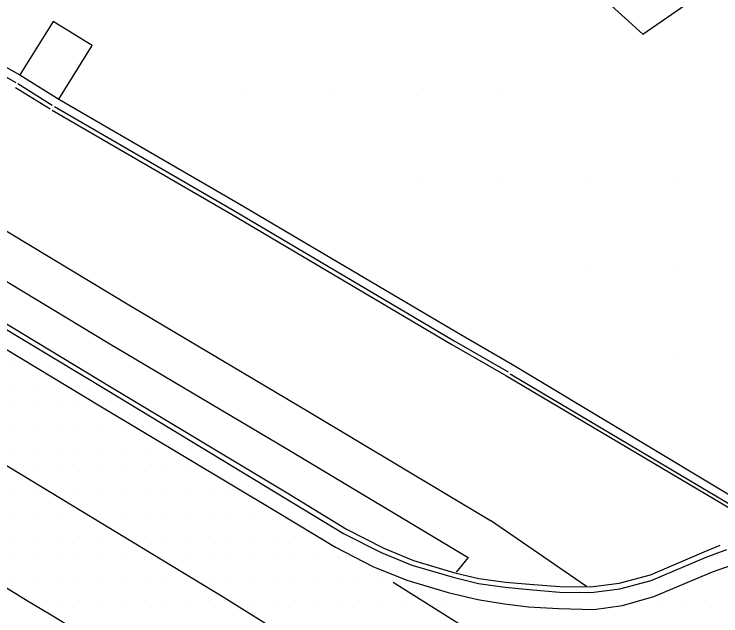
# Model space of a CAD drawing. Extents: x 1762120 to 1766775, y 709485 to 712965.
# Drawn here: x 1766578.7 to 1766660.6, y 709844.5 to 709914.2 of the extents above; entities that cross this region are included whole.
import ezdxf

# ---------------------------------------------------------------- set-up
doc = ezdxf.new("R2010")
doc.units = 0
for name, color, linetype in [('Exist DTM Drainline', 7, 'Continuous'), ('Exist DTM QL2 LIDAR Elevation Point', 7, 'Continuous'), ('Exist DTM Scan Elevation Point', 7, 'Continuous'), ('Exist Roads Curbs', 7, 'Continuous'), ('Exist Roads EOP', 7, 'Continuous'), ('Exist Roads EOT', 7, 'Continuous'), ('PH Exist DTM Breakline', 7, 'Continuous')]:
    doc.layers.add(name, color=color, linetype=linetype)

msp = doc.modelspace()

# ---------------------------------------------------------------- linework, layer by layer
at = {"layer": 'Exist DTM Drainline'}
msp.add_lwpolyline([(1766576.792, 709878.237), (1766589.654, 709870.524), (1766609.984, 709858.211), (1766616.871, 709854.04), (1766621.227, 709851.853), (1766624.772, 709850.366), (1766629.584, 709848.991), (1766632.521, 709848.252), (1766635.601, 709847.831), (1766638.373, 709847.565), (1766641.88, 709847.263), (1766645.568, 709847.202), (1766648.884, 709847.618), (1766652.526, 709848.592), (1766658.906, 709851.295), (1766661.27, 709852.175)], dxfattribs=at)
at = {"layer": 'Exist DTM QL2 LIDAR Elevation Point'}
for p, q in [((1766605.322, 709904.819), (1766605.322, 709904.819)), ((1766615.323, 709904.819), (1766615.323, 709904.819)), ((1766625.324, 709904.819), (1766625.324, 709904.819)), ((1766635.325, 709904.819), (1766635.325, 709904.819)), ((1766625.324, 709894.818), (1766625.324, 709894.818)), ((1766635.325, 709894.818), (1766635.325, 709894.818)), ((1766645.327, 709894.818), (1766645.327, 709894.818)), ((1766655.328, 709894.818), (1766655.328, 709894.818)), ((1766645.327, 709884.817), (1766645.327, 709884.817)), ((1766655.328, 709884.817), (1766655.328, 709884.817)), ((1766655.328, 709874.815), (1766655.328, 709874.815))]:
    msp.add_line(p, q, dxfattribs=at)
at = {"layer": 'Exist DTM Scan Elevation Point'}
for p, q in [((1766578.75, 709873.75), (1766578.75, 709873.75)), ((1766578.75, 709871.25), (1766578.75, 709871.25)), ((1766581.25, 709871.25), (1766581.25, 709871.25)), ((1766578.75, 709868.75), (1766578.75, 709868.75)), ((1766581.25, 709868.75), (1766581.25, 709868.75)), ((1766583.75, 709868.75), (1766583.75, 709868.75)), ((1766586.25, 709868.75), (1766586.25, 709868.75)), ((1766578.75, 709866.25), (1766578.75, 709866.25)), ((1766581.25, 709866.25), (1766581.25, 709866.25)), ((1766583.75, 709866.25), (1766583.75, 709866.25)), ((1766586.25, 709866.25), (1766586.25, 709866.25)), ((1766588.75, 709866.25), (1766588.75, 709866.25)), ((1766591.25, 709866.25), (1766591.25, 709866.25)), ((1766578.75, 709863.75), (1766578.75, 709863.75)), ((1766581.25, 709863.75), (1766581.25, 709863.75)), ((1766583.75, 709863.75), (1766583.75, 709863.75)), ((1766586.25, 709863.75), (1766586.25, 709863.75)), ((1766588.75, 709863.75), (1766588.75, 709863.75)), ((1766591.25, 709863.75), (1766591.25, 709863.75)), ((1766593.75, 709863.75), (1766593.75, 709863.75)), ((1766581.25, 709861.25), (1766581.25, 709861.25)), ((1766583.75, 709861.25), (1766583.75, 709861.25)), ((1766586.25, 709861.25), (1766586.25, 709861.25)), ((1766588.75, 709861.25), (1766588.75, 709861.25)), ((1766591.25, 709861.25), (1766591.25, 709861.25)), ((1766593.75, 709861.25), (1766593.75, 709861.25)), ((1766596.25, 709861.25), (1766596.25, 709861.25)), ((1766598.75, 709861.25), (1766598.75, 709861.25)), ((1766578.75, 709858.75), (1766578.75, 709858.75)), ((1766581.25, 709858.75), (1766581.25, 709858.75)), ((1766586.25, 709858.75), (1766586.25, 709858.75)), ((1766588.75, 709858.75), (1766588.75, 709858.75)), ((1766591.25, 709858.75), (1766591.25, 709858.75)), ((1766593.75, 709858.75), (1766593.75, 709858.75)), ((1766596.25, 709858.75), (1766596.25, 709858.75)), ((1766598.75, 709858.75), (1766598.75, 709858.75)), ((1766601.25, 709858.75), (1766601.25, 709858.75)), ((1766603.75, 709858.75), (1766603.75, 709858.75)), ((1766578.75, 709856.25), (1766578.75, 709856.25)), ((1766581.25, 709856.25), (1766581.25, 709856.25)), ((1766583.75, 709856.25), (1766583.75, 709856.25)), ((1766588.75, 709856.25), (1766588.75, 709856.25)), ((1766591.25, 709856.25), (1766591.25, 709856.25)), ((1766593.75, 709856.25), (1766593.75, 709856.25)), ((1766596.25, 709856.25), (1766596.25, 709856.25)), ((1766598.75, 709856.25), (1766598.75, 709856.25)), ((1766601.25, 709856.25), (1766601.25, 709856.25)), ((1766603.75, 709856.25), (1766603.75, 709856.25)), ((1766606.25, 709856.25), (1766606.25, 709856.25)), ((1766578.75, 709853.75), (1766578.75, 709853.75)), ((1766581.25, 709853.75), (1766581.25, 709853.75)), ((1766583.75, 709853.75), (1766583.75, 709853.75)), ((1766586.25, 709853.75), (1766586.25, 709853.75)), ((1766588.75, 709853.75), (1766588.75, 709853.75)), ((1766593.75, 709853.75), (1766593.75, 709853.75)), ((1766596.25, 709853.75), (1766596.25, 709853.75)), ((1766598.75, 709853.75), (1766598.75, 709853.75)), ((1766601.25, 709853.75), (1766601.25, 709853.75)), ((1766603.75, 709853.75), (1766603.75, 709853.75)), ((1766606.25, 709853.75), (1766606.25, 709853.75)), ((1766608.75, 709853.75), (1766608.75, 709853.75)), ((1766611.25, 709853.75), (1766611.25, 709853.75)), ((1766578.75, 709851.25), (1766578.75, 709851.25)), ((1766581.25, 709851.25), (1766581.25, 709851.25)), ((1766583.75, 709851.25), (1766583.75, 709851.25)), ((1766586.25, 709851.25), (1766586.25, 709851.25)), ((1766588.75, 709851.25), (1766588.75, 709851.25)), ((1766591.25, 709851.25), (1766591.25, 709851.25)), ((1766593.75, 709851.25), (1766593.75, 709851.25)), ((1766598.75, 709851.25), (1766598.75, 709851.25)), ((1766601.25, 709851.25), (1766601.25, 709851.25)), ((1766603.75, 709851.25), (1766603.75, 709851.25)), ((1766606.25, 709851.25), (1766606.25, 709851.25)), ((1766608.75, 709851.25), (1766608.75, 709851.25)), ((1766611.25, 709851.25), (1766611.25, 709851.25)), ((1766613.75, 709851.25), (1766613.75, 709851.25)), ((1766616.25, 709851.25), (1766616.25, 709851.25)), ((1766578.75, 709848.75), (1766578.75, 709848.75)), ((1766581.25, 709848.75), (1766581.25, 709848.75)), ((1766583.75, 709848.75), (1766583.75, 709848.75)), ((1766586.25, 709848.75), (1766586.25, 709848.75)), ((1766588.75, 709848.75), (1766588.75, 709848.75)), ((1766591.25, 709848.75), (1766591.25, 709848.75)), ((1766593.75, 709848.75), (1766593.75, 709848.75)), ((1766596.25, 709848.75), (1766596.25, 709848.75)), ((1766601.25, 709848.75), (1766601.25, 709848.75)), ((1766603.75, 709848.75), (1766603.75, 709848.75)), ((1766606.25, 709848.75), (1766606.25, 709848.75)), ((1766608.75, 709848.75), (1766608.75, 709848.75)), ((1766611.25, 709848.75), (1766611.25, 709848.75)), ((1766613.75, 709848.75), (1766613.75, 709848.75)), ((1766616.25, 709848.75), (1766616.25, 709848.75)), ((1766618.75, 709848.75), (1766618.75, 709848.75)), ((1766621.25, 709848.75), (1766621.25, 709848.75)), ((1766581.25, 709846.25), (1766581.25, 709846.25)), ((1766583.75, 709846.25), (1766583.75, 709846.25)), ((1766586.25, 709846.25), (1766586.25, 709846.25)), ((1766588.75, 709846.25), (1766588.75, 709846.25)), ((1766591.25, 709846.25), (1766591.25, 709846.25)), ((1766593.75, 709846.25), (1766593.75, 709846.25)), ((1766596.25, 709846.25), (1766596.25, 709846.25)), ((1766598.75, 709846.25), (1766598.75, 709846.25)), ((1766601.25, 709846.25), (1766601.25, 709846.25)), ((1766606.25, 709846.25), (1766606.25, 709846.25)), ((1766608.75, 709846.25), (1766608.75, 709846.25)), ((1766611.25, 709846.25), (1766611.25, 709846.25)), ((1766613.75, 709846.25), (1766613.75, 709846.25)), ((1766616.25, 709846.25), (1766616.25, 709846.25)), ((1766618.75, 709846.25), (1766618.75, 709846.25)), ((1766621.25, 709846.25), (1766621.25, 709846.25)), ((1766623.75, 709846.25), (1766623.75, 709846.25)), ((1766628.75, 709846.25), (1766628.75, 709846.25)), ((1766653.75, 709846.25), (1766653.75, 709846.25)), ((1766656.25, 709846.25), (1766656.25, 709846.25)), ((1766658.75, 709846.25), (1766658.75, 709846.25))]:
    msp.add_line(p, q, dxfattribs=at)
at = {"layer": 'Exist Roads Curbs'}
msp.add_lwpolyline([(1766577.122, 709878.768), (1766589.943, 709870.989), (1766610.317, 709858.74), (1766617.19, 709854.545), (1766621.537, 709852.343), (1766624.974, 709850.924), (1766629.768, 709849.502), (1766632.555, 709848.816), (1766635.632, 709848.398), (1766638.407, 709848.187), (1766641.917, 709847.916), (1766645.478, 709847.863), (1766648.794, 709848.283), (1766652.437, 709849.257), (1766658.64, 709851.91), (1766660.514, 709852.674)], dxfattribs=at)
at = {"layer": 'Exist Roads EOP'}
for points in [[(1766575.783, 709876.556), (1766588.629, 709868.816), (1766609.025, 709856.616), (1766615.933, 709852.479), (1766620.242, 709850.215), (1766624.186, 709848.624), (1766628.98, 709847.201), (1766632.434, 709846.403), (1766635.512, 709845.894), (1766638.281, 709845.563), (1766641.793, 709845.357), (1766645.866, 709845.26), (1766649.175, 709845.723), (1766652.812, 709846.739), (1766659.628, 709849.588), (1766663.273, 709850.875)], [(1766570.114, 709852.347), (1766575.819, 709848.965), (1766580.336, 709846.202), (1766583.168, 709844.491), (1766585.458, 709843.107), (1766593.326, 709838.19)]]:
    msp.add_lwpolyline(points, dxfattribs=at)
at = {"layer": 'Exist Roads EOT'}
for points in [[(1766396.518, 709966.209), (1766416.144, 709955.196), (1766452.572, 709934.44), (1766478.95, 709919.484), (1766499.829, 709907.597), (1766533.927, 709887.955), (1766568.813, 709867.351), (1766602.923, 709846.715), (1766636.716, 709825.597), (1766662.298, 709809.091)], [(1766622.632, 709848.399), (1766637.117, 709839.29), (1766649.525, 709831.231), (1766662.412, 709822.933), (1766673.29, 709815.819)]]:
    msp.add_lwpolyline(points, dxfattribs=at)
at = {"layer": 'PH Exist DTM Breakline'}
for p, q in [((1766579.362, 709907.168), (1766583.866, 709904.363)), ((1766645.029, 709847.888), (1766633.885, 709855.561)), ((1766631.317, 709851.271), (1766629.921, 709849.563))]:
    msp.add_line(p, q, dxfattribs=at)
for points in [[(1766526.988, 709933.862), (1766544.254, 709925.403), (1766560.404, 709917.148), (1766568.684, 709912.985), (1766575.931, 709909.075), (1766579.362, 709907.168)], [(1766526.548, 709932.964), (1766543.807, 709924.508), (1766559.952, 709916.256), (1766568.222, 709912.099), (1766575.451, 709908.198), (1766578.876, 709906.294)], [(1766649.078, 709932.85), (1766641.31, 709921.199), (1766651.54, 709911.881), (1766663.126, 709919.895)], [(1766539.916, 709913.577), (1766559.623, 709900.045), (1766592.168, 709880.426), (1766612.923, 709868.107), (1766633.885, 709855.561)], [(1766583.866, 709904.363), (1766587.725, 709910.558), (1766583.222, 709913.363), (1766579.362, 709907.168)], [(1766537.085, 709909.455), (1766556.915, 709895.839), (1766589.601, 709876.135), (1766610.363, 709863.812), (1766631.317, 709851.271)], [(1766578.857, 709905.716), (1766582.853, 709903.226)], [(1766579.109, 709906.148), (1766583.112, 709903.654)], [(1766583.866, 709904.363), (1766604.641, 709892.308), (1766630.189, 709877.231), (1766636.428, 709873.625)], [(1766583.113, 709903.065), (1766603.883, 709891.013), (1766629.432, 709875.935), (1766635.677, 709872.326)], [(1766583.364, 709903.498), (1766604.136, 709891.445), (1766629.684, 709876.367), (1766635.927, 709872.759)], [(1766636.428, 709873.625), (1766662.574, 709857.955), (1766665.633, 709859.423), (1766676.126, 709863.91)], [(1766635.677, 709872.326), (1766663.9, 709855.619), (1766676.79, 709862.565)], [(1766636.165, 709872.522), (1766663.909, 709856.098), (1766676.32, 709862.785)]]:
    msp.add_lwpolyline(points, dxfattribs=at)

doc.saveas('drawing.dxf')
